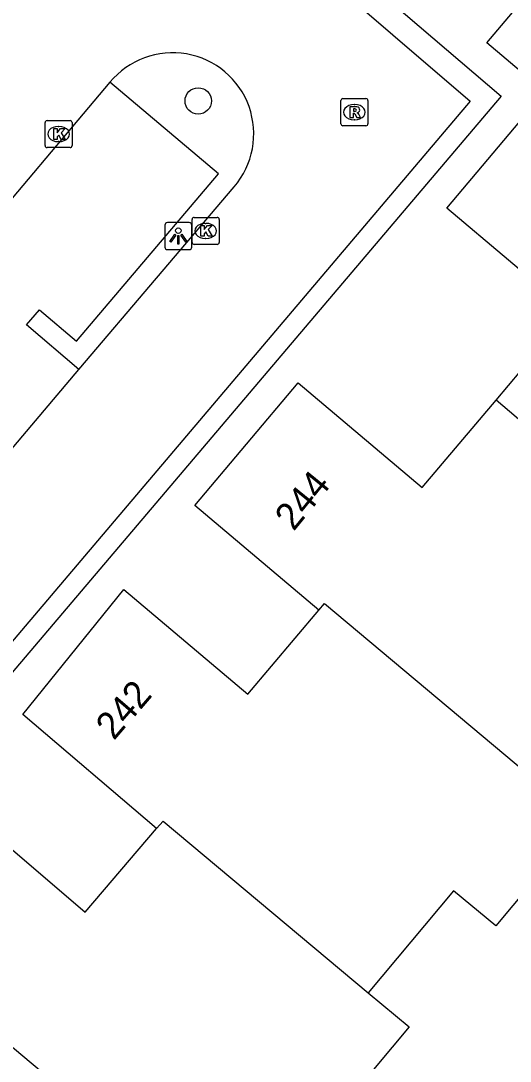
# Model space of a CAD drawing. Extents: x 156414 to 157775, y 382335 to 383765.
# Drawn here: x 157060.06 to 157078.15, y 382695.11 to 382733.56 of the extents above; entities that cross this region are included whole.
import ezdxf

# ---------------------------------------------------------------- set-up
doc = ezdxf.new("R2010")
doc.units = 0
for name, color, linetype in [('IMGEO_Boom', 7, 'Continuous'), ('IMGEO_Kolk', 7, 'Continuous'), ('IMGEO_Lichtpunt', 7, 'Continuous'), ('IMGEO_Pand', 7, 'Continuous'), ('IMGEO_Pand_nummerreeks', 7, 'Continuous'), ('IMGEO_Parkeervlak_open', 7, 'Continuous'), ('IMGEO_Rijbaan_lokaal_open', 7, 'Continuous'), ('IMGEO_Rioolput', 7, 'Continuous'), ('IMGEO_Voetpad_open', 7, 'Continuous')]:
    doc.layers.add(name, color=color, linetype=linetype)

msp = doc.modelspace()

# ---------------------------------------------------------------- linework, layer by layer
at = {"layer": 'IMGEO_Boom'}
msp.add_circle((157066.617, 382730.595), 0.489, dxfattribs=at)
at = {"layer": 'IMGEO_Kolk'}
for p, q in [((157060.954, 382728.946), (157060.954, 382729.798)), ((157061.029, 382729.872), (157061.881, 382729.872)), ((157061.442, 382729.652), (157061.467, 382729.652)), ((157061.955, 382729.798), (157061.955, 382728.946)), ((157061.881, 382728.872), (157061.029, 382728.872)), ((157061.465, 382729.092), (157061.44, 382729.092)), ((157066.39, 382725.367), (157066.39, 382726.219)), ((157066.465, 382726.293), (157067.317, 382726.293)), ((157067.391, 382726.219), (157067.391, 382725.367)), ((157066.878, 382726.073), (157066.903, 382726.073)), ((157066.901, 382725.513), (157066.876, 382725.513)), ((157067.317, 382725.293), (157066.465, 382725.293))]:
    msp.add_line(p, q, dxfattribs=at)
for points in [[(157060.954, 382728.946), (157060.954, 382729.798)], [(157061.029, 382729.872), (157061.881, 382729.872)], [(157061.955, 382729.798), (157061.955, 382728.946)], [(157061.275, 382729.572), (157061.398, 382729.572), (157061.398, 382729.421), (157061.528, 382729.572), (157061.692, 382729.572), (157061.546, 382729.421), (157061.699, 382729.172), (157061.547, 382729.172), (157061.462, 382729.336), (157061.398, 382729.269), (157061.398, 382729.172), (157061.275, 382729.172), (157061.275, 382729.572)], [(157061.881, 382728.872), (157061.029, 382728.872)], [(157066.39, 382725.367), (157066.39, 382726.219)], [(157066.465, 382726.293), (157067.317, 382726.293)], [(157067.391, 382726.219), (157067.391, 382725.367)], [(157066.711, 382725.993), (157066.834, 382725.993), (157066.834, 382725.842), (157066.964, 382725.993), (157067.128, 382725.993), (157066.982, 382725.842), (157067.135, 382725.593), (157066.983, 382725.593), (157066.898, 382725.757), (157066.834, 382725.69), (157066.834, 382725.593), (157066.711, 382725.593), (157066.711, 382725.993)], [(157067.317, 382725.293), (157066.465, 382725.293)]]:
    msp.add_lwpolyline(points, dxfattribs=at)
for centre, start, end in [((157061.031, 382729.796), 91.552, 178.448), ((157061.031, 382729.796), 91.552, 178.448), ((157061.879, 382729.796), 1.552, 88.448), ((157061.879, 382729.796), 1.552, 88.448), ((157061.031, 382728.948), 181.552, 268.448), ((157061.031, 382728.948), 181.552, 268.448), ((157061.879, 382728.948), 271.552, 358.448), ((157061.879, 382728.948), 271.552, 358.448), ((157066.467, 382726.217), 91.552, 178.448), ((157066.467, 382726.217), 91.552, 178.448), ((157067.315, 382726.217), 1.552, 88.448), ((157067.315, 382726.217), 1.552, 88.448), ((157066.467, 382725.369), 181.552, 268.448), ((157066.467, 382725.369), 181.552, 268.448), ((157067.315, 382725.369), 271.552, 358.448), ((157067.315, 382725.369), 271.552, 358.448)]:
    msp.add_arc(centre, 0.0765, start, end, dxfattribs=at)
for centre, major_axis, ratio, start_param, end_param in [((157061.441, 382729.372), (-0.387, 0.002), 0.722429, 4.712389, 7.853982), ((157061.466, 382729.372), (-0.39, 0.002), 0.717154, 1.570796, 4.712389), ((157066.877, 382725.793), (-0.387, 0.002), 0.722429, 4.712389, 7.853982), ((157066.902, 382725.793), (-0.39, 0.002), 0.717154, 1.570796, 4.712389)]:
    msp.add_ellipse(centre, major_axis=major_axis, ratio=ratio, start_param=start_param, end_param=end_param, dxfattribs=at)
at = {"layer": 'IMGEO_Lichtpunt'}
for p, q in [((157065.381, 382726.004), (157065.381, 382725.197)), ((157065.381, 382726.004), (157065.381, 382725.197)), ((157066.283, 382726.099), (157065.475, 382726.099)), ((157066.283, 382726.099), (157065.475, 382726.099)), ((157066.377, 382725.197), (157066.377, 382726.004)), ((157066.377, 382725.197), (157066.377, 382726.004)), ((157065.475, 382725.103), (157066.283, 382725.103)), ((157065.475, 382725.103), (157066.283, 382725.103))]:
    msp.add_line(p, q, dxfattribs=at)
for points in [[(157065.755, 382725.668), (157065.794, 382725.64), (157065.606, 382725.378), (157065.568, 382725.405), (157065.755, 382725.668)], [(157065.857, 382725.62), (157065.904, 382725.62), (157065.904, 382725.298), (157065.857, 382725.298), (157065.857, 382725.62)], [(157065.967, 382725.64), (157066.005, 382725.667), (157066.192, 382725.405), (157066.153, 382725.377), (157065.967, 382725.64)]]:
    msp.add_lwpolyline(points, dxfattribs=at)
msp.add_circle((157065.88, 382725.802), 0.0994, dxfattribs=at)
for centre, start, end in [((157065.475, 382726.004), 90, 180), ((157065.475, 382726.004), 90, 180), ((157066.283, 382726.004), 0, 90), ((157066.283, 382726.004), 0, 90), ((157065.475, 382725.197), 180, 270), ((157065.475, 382725.197), 180, 270), ((157066.283, 382725.197), 270, 0), ((157066.283, 382725.197), 270, 360)]:
    msp.add_arc(centre, 0.0946, start, end, dxfattribs=at)
at = {"layer": 'IMGEO_Pand'}
for points in [[(157079.434, 382730.931), (157077.287, 382732.742), (157078.235, 382733.866), (157075.139, 382736.476)], [(157077.631, 382719.544), (157080.368, 382722.786), (157075.811, 382726.633), (157079.434, 382730.931)], [(157071.073, 382711.775), (157066.488, 382715.645), (157070.313, 382720.177), (157074.898, 382716.306), (157077.631, 382719.544)], [(157087.195, 382711.413), (157077.631, 382719.544)], [(157065.072, 382703.705), (157060.132, 382707.928), (157063.869, 382712.543), (157068.454, 382708.673), (157071.073, 382711.775)], [(157071.073, 382711.775), (157071.289, 382712.028), (157079.208, 382705.387)], [(157079.208, 382705.387), (157080.88, 382704.012), (157077.618, 382700.112), (157076.058, 382701.401), (157072.893, 382697.635)], [(157058.201, 382696.436), (157053.765, 382700.228), (157053.64, 382700.335), (157057.493, 382704.842), (157062.434, 382700.619), (157065.072, 382703.705)], [(157065.072, 382703.705), (157065.323, 382703.978), (157072.893, 382697.635)], [(157072.893, 382697.635), (157074.416, 382696.377), (157071.151, 382692.475), (157069.451, 382693.89), (157066.27, 382690.143)], [(157066.27, 382690.143), (157058.435, 382696.714), (157058.201, 382696.436)]]:
    msp.add_lwpolyline(points, dxfattribs=at)
at = {"layer": 'IMGEO_Parkeervlak_open'}
msp.add_lwpolyline([(157062.2, 382720.666), (157060.272, 382722.318), (157060.746, 382722.878), (157062.115, 382721.716), (157067.362, 382727.904), (157063.353, 382731.286)], dxfattribs=at)
at = {"layer": 'IMGEO_Rijbaan_lokaal_open'}
for points in [[(157031.358, 382696.042), (157029.108, 382697.955), (157065.152, 382740.481), (157076.663, 382730.587), (157040.671, 382688.15), (157038.422, 382690.03)], [(157063.353, 382731.286), (157058.15, 382725.125)], [(157062.2, 382720.666), (157067.939, 382727.419)], [(157057.381, 382714.977), (157062.2, 382720.666)]]:
    msp.add_lwpolyline(points, dxfattribs=at)
msp.add_arc((157065.668, 382729.379), 3, 319.2016, 140.522, dxfattribs=at)
at = {"layer": 'IMGEO_Rioolput'}
for p, q in [((157071.889, 382729.755), (157071.889, 382730.607)), ((157071.964, 382730.681), (157072.816, 382730.681)), ((157072.377, 382730.461), (157072.402, 382730.461)), ((157072.89, 382730.607), (157072.89, 382729.755)), ((157072.816, 382729.681), (157071.964, 382729.681)), ((157072.4, 382729.901), (157072.375, 382729.901))]:
    msp.add_line(p, q, dxfattribs=at)
for points in [[(157071.889, 382729.755), (157071.889, 382730.607)], [(157071.964, 382730.681), (157072.816, 382730.681)], [(157072.478, 382730.379), (157072.226, 382730.381), (157072.226, 382729.981)], [(157072.89, 382730.607), (157072.89, 382729.755)], [(157072.226, 382729.981), (157072.35, 382729.981), (157072.35, 382730.143), (157072.361, 382730.143)], [(157072.404, 382730.3), (157072.35, 382730.3), (157072.35, 382730.219)], [(157072.35, 382730.219), (157072.402, 382730.219)], [(157072.408, 382730.114), (157072.479, 382729.981), (157072.619, 382729.981), (157072.554, 382730.107)], [(157072.816, 382729.681), (157071.964, 382729.681)]]:
    msp.add_lwpolyline(points, dxfattribs=at)
for centre, radius, start, end in [((157071.966, 382730.605), 0.0765, 91.552, 178.448), ((157071.966, 382730.605), 0.0765, 91.552, 178.448), ((157072.477, 382730.269), 0.109, 350.3612, 89.416), ((157072.814, 382730.605), 0.0765, 1.552, 88.448), ((157072.814, 382730.605), 0.0765, 1.552, 88.448), ((157072.36, 382730.09), 0.0533, 26.0293, 88.6989), ((157072.386, 382730.408), 0.19, 274.7715, 282.9687), ((157072.41, 382730.204), 0.0964, 77.0061, 93.1865), ((157072.424, 382730.261), 0.0378, 276.6634, 79.6772), ((157072.475, 382730.269), 0.112, 277.5842, 350.9817), ((157072.459, 382730.054), 0.108, 29.5134, 73.7905), ((157071.966, 382729.757), 0.0765, 181.552, 268.448), ((157071.966, 382729.757), 0.0765, 181.552, 268.448), ((157072.814, 382729.757), 0.0765, 271.552, 358.448), ((157072.814, 382729.757), 0.0765, 271.552, 358.448)]:
    msp.add_arc(centre, radius, start, end, dxfattribs=at)
for centre, major_axis, ratio, start_param, end_param in [((157072.376, 382730.181), (-0.387, 0.002), 0.722429, 4.712389, 7.853982), ((157072.401, 382730.181), (-0.39, 0.002), 0.717154, 1.570796, 4.712389)]:
    msp.add_ellipse(centre, major_axis=major_axis, ratio=ratio, start_param=start_param, end_param=end_param, dxfattribs=at)
at = {"layer": 'IMGEO_Voetpad_open'}
msp.add_lwpolyline([(157030.846, 382695.439), (157028.026, 382697.895), (157065.098, 382741.643), (157077.821, 382730.77), (157040.747, 382687.119), (157037.92, 382689.412)], dxfattribs=at)

# ---------------------------------------------------------------- texts
at = {"layer": 'IMGEO_Pand_nummerreeks'}
for s, rotation, p in [('244', 50.8649, (157070.144, 382714.668)), ('242', 49.2982, (157063.499, 382706.938))]:
    msp.add_text(s, height=1, rotation=rotation, dxfattribs=at).set_placement(p)

doc.saveas('drawing.dxf')
